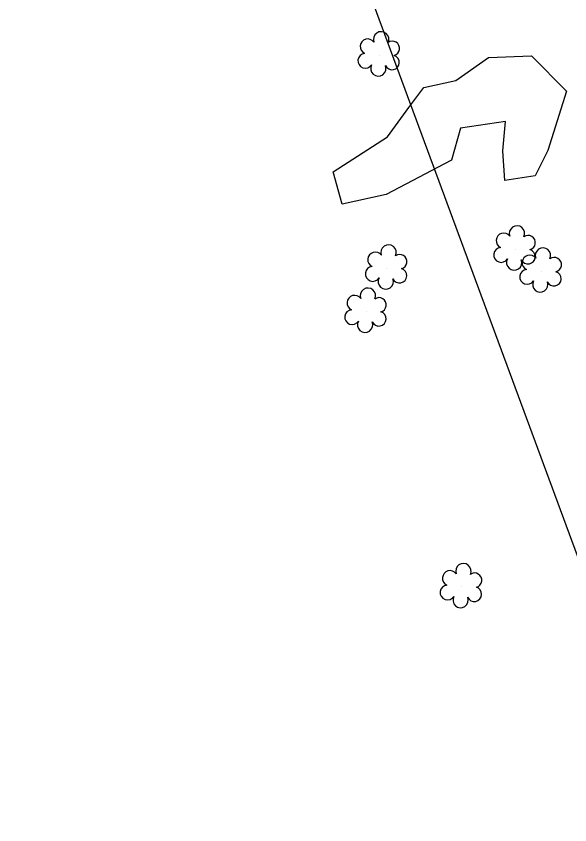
# Model space of a CAD drawing. Extents: x 3040896 to 3051146, y 687568 to 732976.
# Drawn here: x 3041974.2 to 3042045.4, y 729374.8 to 729478.7 of the extents above; entities that cross this region are included whole.
import ezdxf

# ---------------------------------------------------------------- set-up
doc = ezdxf.new("R2010")
doc.units = 0
for name, color, linetype in [('Exist Right of Way Easement Line', 7, 'Continuous'), ('Exist Vegetation Hedge Row', 7, 'Continuous'), ('Exist Vegetation Shrub CELL', 7, 'Continuous')]:
    doc.layers.add(name, color=color, linetype=linetype)

msp = doc.modelspace()

# ---------------------------------------------------------------- linework, layer by layer
at = {"layer": 'Exist Right of Way Easement Line'}
msp.add_line((3042059.15, 729374.83), (3041955.39, 729655.66), dxfattribs=at)
at = {"layer": 'Exist Vegetation Hedge Row'}
msp.add_lwpolyline([(3042015.01, 729458.73), (3042021.96, 729463.24), (3042024.72, 729467), (3042026.66, 729469.58), (3042030.74, 729470.48), (3042034.94, 729473.42), (3042040.5, 729473.65), (3042044.99, 729469.09), (3042042.57, 729461.47), (3042040.97, 729458.22), (3042037.08, 729457.62), (3042036.82, 729461.43), (3042037.14, 729465.2), (3042031.34, 729464.33), (3042030.22, 729460.24), (3042021.79, 729455.82), (3042016.16, 729454.57), (3042015.01, 729458.73)], dxfattribs=at)
msp.add_lwpolyline([(3042015.01, 729458.73), (3042021.96, 729463.24), (3042024.72, 729467), (3042026.66, 729469.58), (3042030.74, 729470.48), (3042034.94, 729473.42), (3042040.5, 729473.65), (3042044.99, 729469.09), (3042042.57, 729461.47), (3042040.97, 729458.22), (3042037.08, 729457.62), (3042036.82, 729461.43), (3042037.14, 729465.2), (3042031.34, 729464.33), (3042030.22, 729460.24), (3042021.79, 729455.82), (3042016.16, 729454.57), (3042015.01, 729458.73)], dxfattribs=at)
at = {"layer": 'Exist Vegetation Shrub CELL'}
for p, q in [((3042020.93, 729473.72), (3042020.93, 729473.72)), ((3042020.93, 729473.72), (3042020.93, 729473.72)), ((3042038.39, 729448.77), (3042038.39, 729448.77)), ((3042038.39, 729448.77), (3042038.39, 729448.77)), ((3042021.88, 729446.32), (3042021.88, 729446.32)), ((3042021.88, 729446.32), (3042021.88, 729446.32)), ((3042041.73, 729445.94), (3042041.73, 729445.94)), ((3042041.73, 729445.94), (3042041.73, 729445.94)), ((3042019.23, 729440.77), (3042019.23, 729440.77)), ((3042019.23, 729440.77), (3042019.23, 729440.77)), ((3042031.5, 729405.39), (3042031.5, 729405.39)), ((3042031.5, 729405.39), (3042031.5, 729405.39))]:
    msp.add_line(p, q, dxfattribs=at)
for centre, radius, start, end in [((3042021.16, 729475.76), 0.99, 334.8391, 200.4717), ((3042021.16, 729475.76), 0.99, 334.8391, 200.4717), ((3042019.44, 729474.85), 0.968, 35.8908, 245.4216), ((3042019.44, 729474.85), 0.968, 35.8908, 245.4216), ((3042022.6, 729474.59), 0.929, 284.4567, 126.0861), ((3042022.6, 729474.59), 0.929, 284.4567, 126.0861), ((3042019.13, 729473.01), 0.955, 95.1099, 327.9534), ((3042019.13, 729473.01), 0.955, 95.1099, 327.9534), ((3042022.56, 729472.79), 0.937, 204.9913, 73.4601), ((3042022.56, 729472.79), 0.937, 204.9913, 73.4601), ((3042020.8, 729472.03), 0.984, 151.2797, 21.387), ((3042020.8, 729472.03), 0.984, 151.2797, 21.387), ((3042038.62, 729450.81), 0.99, 334.8391, 200.4717), ((3042038.62, 729450.81), 0.99, 334.8391, 200.4717), ((3042036.91, 729449.9), 0.968, 35.8908, 245.4216), ((3042036.91, 729449.9), 0.968, 35.8908, 245.4216), ((3042040.06, 729449.64), 0.929, 284.4567, 126.0861), ((3042040.06, 729449.64), 0.929, 284.4567, 126.0861), ((3042022.11, 729448.37), 0.99, 334.8391, 200.4717), ((3042022.11, 729448.37), 0.99, 334.8391, 200.4717), ((3042036.59, 729448.06), 0.955, 95.1099, 327.9534), ((3042036.59, 729448.06), 0.955, 95.1099, 327.9534), ((3042040.03, 729447.84), 0.937, 204.9913, 73.4601), ((3042040.03, 729447.84), 0.937, 204.9913, 73.4601), ((3042041.96, 729447.98), 0.99, 334.8391, 200.4717), ((3042041.96, 729447.98), 0.99, 334.8391, 200.4717), ((3042020.4, 729447.45), 0.968, 35.8908, 245.4216), ((3042020.4, 729447.45), 0.968, 35.8908, 245.4216), ((3042023.55, 729447.19), 0.929, 284.4567, 126.0861), ((3042023.55, 729447.19), 0.929, 284.4567, 126.0861), ((3042038.26, 729447.08), 0.984, 151.2797, 21.387), ((3042038.26, 729447.08), 0.984, 151.2797, 21.387), ((3042040.25, 729447.07), 0.968, 35.8908, 245.4216), ((3042040.25, 729447.07), 0.968, 35.8908, 245.4216), ((3042043.41, 729446.81), 0.929, 284.4567, 126.0861), ((3042043.41, 729446.81), 0.929, 284.4567, 126.0861), ((3042020.08, 729445.62), 0.955, 95.1099, 327.9534), ((3042020.08, 729445.62), 0.955, 95.1099, 327.9534), ((3042023.52, 729445.4), 0.937, 204.9913, 73.4601), ((3042023.52, 729445.4), 0.937, 204.9913, 73.4601), ((3042039.93, 729445.24), 0.955, 95.1099, 327.9534), ((3042039.93, 729445.24), 0.955, 95.1099, 327.9534), ((3042043.37, 729445.01), 0.937, 204.9913, 73.4601), ((3042043.37, 729445.01), 0.937, 204.9913, 73.4601), ((3042021.75, 729444.64), 0.984, 151.2797, 21.387), ((3042021.75, 729444.64), 0.984, 151.2797, 21.387), ((3042041.61, 729444.26), 0.984, 151.2797, 21.387), ((3042041.61, 729444.26), 0.984, 151.2797, 21.387), ((3042019.46, 729442.82), 0.99, 334.8391, 200.4717), ((3042019.46, 729442.82), 0.99, 334.8391, 200.4717), ((3042017.75, 729441.9), 0.968, 35.8908, 245.4216), ((3042017.75, 729441.9), 0.968, 35.8908, 245.4216), ((3042020.9, 729441.64), 0.929, 284.4567, 126.0861), ((3042020.9, 729441.64), 0.929, 284.4567, 126.0861), ((3042017.43, 729440.07), 0.955, 95.1099, 327.9534), ((3042017.43, 729440.07), 0.955, 95.1099, 327.9534), ((3042020.87, 729439.85), 0.937, 204.9913, 73.4601), ((3042020.87, 729439.85), 0.937, 204.9913, 73.4601), ((3042019.1, 729439.09), 0.984, 151.2797, 21.387), ((3042019.1, 729439.09), 0.984, 151.2797, 21.387), ((3042031.73, 729407.43), 0.99, 334.8391, 200.4717), ((3042031.73, 729407.43), 0.99, 334.8391, 200.4717), ((3042030.01, 729406.52), 0.968, 35.8908, 245.4216), ((3042030.01, 729406.52), 0.968, 35.8908, 245.4216), ((3042033.17, 729406.26), 0.929, 284.4567, 126.0861), ((3042033.17, 729406.26), 0.929, 284.4567, 126.0861), ((3042029.7, 729404.69), 0.955, 95.1099, 327.9534), ((3042029.7, 729404.69), 0.955, 95.1099, 327.9534), ((3042033.13, 729404.46), 0.937, 204.9913, 73.4601), ((3042033.13, 729404.46), 0.937, 204.9913, 73.4601), ((3042031.37, 729403.71), 0.984, 151.2797, 21.387), ((3042031.37, 729403.71), 0.984, 151.2797, 21.387)]:
    msp.add_arc(centre, radius, start, end, dxfattribs=at)

doc.saveas('drawing.dxf')
